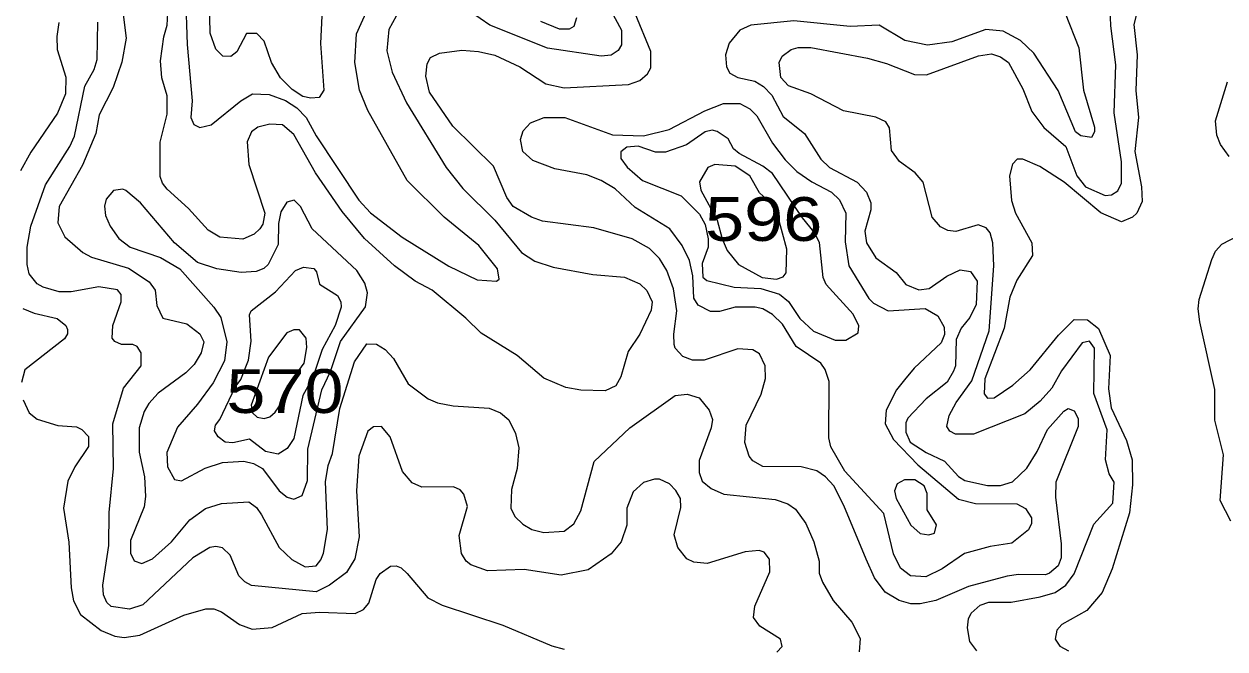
# Model space of a CAD drawing. Extents: x 577 to 602.9, y 7483.8 to 7511.6.
# Drawn here: x 580.747 to 582.941, y 7502.046 to 7503.188 of the extents above; entities that cross this region are included whole.
import ezdxf
from ezdxf.enums import TextEntityAlignment as Align

# ---------------------------------------------------------------- set-up
doc = ezdxf.new("R2010")
doc.units = 0
doc.header["$LTSCALE"] = 0.032
doc.layers.add('1', color=7, linetype='Continuous', lineweight=25)
doc.layers.add('2', color=7, linetype='Continuous', lineweight=13)
doc.layers.add('61', color=7, linetype='Continuous')

msp = doc.modelspace()

# ---------------------------------------------------------------- linework, layer by layer
at = {"layer": '1'}
for points in [[(581.427, 7503.2027), (581.4135, 7503.1781), (581.4103, 7503.1391), (581.4198, 7503.1002), (581.4461, 7503.0445), (581.5184, 7502.926), (581.5487, 7502.8879), (581.6075, 7502.8298), (581.656, 7502.771), (581.6807, 7502.7551), (581.7141, 7502.7439), (581.7864, 7502.7304), (581.8445, 7502.7256), (581.8723, 7502.7137), (581.885, 7502.701), (581.8946, 7502.6803), (581.893, 7502.6652), (581.8723, 7502.6215), (581.8508, 7502.5897), (581.8373, 7502.5435), (581.8286, 7502.5268), (581.8087, 7502.5181), (581.7642, 7502.5189), (581.7371, 7502.5237), (581.6966, 7502.5412), (581.6481, 7502.5825), (581.5821, 7502.6231), (581.5542, 7502.6509), (581.493, 7502.7018), (581.462, 7502.7185), (581.4238, 7502.7463), (581.369, 7502.7964), (581.3284, 7502.8457), (581.2799, 7502.9165), (581.2401, 7502.9865), (581.2195, 7503.0039), (581.1964, 7503.0055), (581.1741, 7503), (581.163, 7502.9912), (581.1551, 7502.9729), (581.1582, 7502.9316), (581.1869, 7502.8425), (581.1837, 7502.8226), (581.1781, 7502.8139), (581.1678, 7502.8044), (581.1471, 7502.7948), (581.105, 7502.7988), (581.0835, 7502.8115), (581.0477, 7502.8513), (581.0087, 7502.8863), (581, 7502.8974), (580.996, 7502.9093), (580.996, 7502.9721), (581.0087, 7503.0238), (581.0087, 7503.0572), (580.9992, 7503.0898), (580.9968, 7503.1208), (581.0024, 7503.1646), (581.0087, 7503.186), (581.0119, 7503.2417)], [(581.8007, 7503.2481), (581.8389, 7503.1773), (581.8389, 7503.1503), (581.8325, 7503.1399), (581.8198, 7503.1312), (581.8015, 7503.1296)], [(581.8015, 7503.1296), (581.7037, 7503.1439), (581.598, 7503.186), (581.5455, 7503.2226)], [(582.3741, 7503.0962), (582.3963, 7503.0954), (582.4909, 7503.1304), (582.5148, 7503.1336), (582.5315, 7503.128), (582.5458, 7503.1177), (582.5721, 7503.0699), (582.5888, 7503.0286), (582.6102, 7502.9992), (582.6508, 7502.9642), (582.6707, 7502.9109), (582.6866, 7502.891), (582.7223, 7502.8751), (582.7343, 7502.8759), (582.7454, 7502.8831), (582.7526, 7502.8974), (582.7526, 7502.9364), (582.739, 7503.0262), (582.7422, 7503.1137), (582.7327, 7503.1852), (582.7319, 7503.2163)], [(580.9276, 7503.2107), (580.934, 7503.1622), (580.926, 7503.1185), (580.9101, 7503.0723), (580.8847, 7503.0222), (580.8783, 7502.988), (580.8537, 7502.93), (580.8115, 7502.8545), (580.8091, 7502.825), (580.8219, 7502.7996), (580.8545, 7502.771), (580.8704, 7502.7622), (580.938, 7502.7423), (580.9761, 7502.7169), (580.9865, 7502.7018), (580.9897, 7502.6739), (581.0008, 7502.6509), (581.0445, 7502.6406), (581.0684, 7502.6223), (581.0755, 7502.6072), (581.0708, 7502.5873), (581.058, 7502.5658), (581.0429, 7502.5507), (580.9921, 7502.5134), (580.9752, 7502.4946), (580.9666, 7502.4799), (580.9578, 7502.4505), (580.9578, 7502.406)], [(582.4878, 7502.0426), (582.475, 7502.0601), (582.4711, 7502.0847), (582.4727, 7502.1014), (582.4774, 7502.1118), (582.4941, 7502.1261), (582.51, 7502.1316), (582.5506, 7502.1316), (582.6039, 7502.1412), (582.6309, 7502.1491), (582.6508, 7502.1627), (582.6659, 7502.1833), (582.7017, 7502.274), (582.7367, 7502.3129), (582.739, 7502.3511), (582.7295, 7502.3662), (582.7231, 7502.3917), (582.7263, 7502.4465), (582.7017, 7502.5133), (582.7033, 7502.596), (582.6937, 7502.6087), (582.6802, 7502.6056), (582.6428, 7502.5547), (582.6253, 7502.5229), (582.6039, 7502.499), (582.576, 7502.476), (582.4822, 7502.4386), (582.4488, 7502.4386), (582.4385, 7502.4441), (582.4329, 7502.4529), (582.4377, 7502.4728), (582.4504, 7502.4966), (582.479, 7502.5364), (582.5108, 7502.6278), (582.5188, 7502.7463), (582.5172, 7502.7885), (582.5124, 7502.8067), (582.5053, 7502.8155), (582.4902, 7502.8211), (582.4496, 7502.8091), (582.4353, 7502.8107), (582.4218, 7502.8179), (582.4067, 7502.8354), (582.39, 7502.899), (582.3756, 7502.9165), (582.347, 7502.9372), (582.3319, 7502.957), (582.3287, 7502.9984), (582.3216, 7503.0095), (582.3033, 7503.0183), (582.2444, 7503.0294), (582.1848, 7503.0604), (582.1442, 7503.0755), (582.1299, 7503.0906), (582.1268, 7503.1177), (582.1323, 7503.1296), (582.149, 7503.1415), (582.1617, 7503.1455), (582.1848, 7503.1455), (582.2882, 7503.1256), (582.3232, 7503.1161), (582.3741, 7503.0962)], [(580.9578, 7502.406), (580.9674, 7502.3607), (580.969, 7502.3249), (580.9666, 7502.3058), (580.9419, 7502.2446), (580.9419, 7502.2215), (580.9483, 7502.2072), (580.9626, 7502.2024), (580.9817, 7502.2112), (581.0167, 7502.2422), (581.0501, 7502.2819), (581.0787, 7502.3026), (581.1081, 7502.3121), (581.1582, 7502.3153), (581.1717, 7502.305), (581.1813, 7502.2915), (581.2131, 7502.2318), (581.2362, 7502.2096), (581.2608, 7502.196), (581.2807, 7502.1984), (581.2894, 7502.2088), (581.2942, 7502.2215), (581.3014, 7502.2644), (581.2982, 7502.3519), (581.303, 7502.3813), (581.3109, 7502.4036), (581.3244, 7502.4855), (581.3507, 7502.5706), (581.3737, 7502.604), (581.3912, 7502.6032), (581.4071, 7502.5936), (581.4222, 7502.5769), (581.4493, 7502.5308), (581.4858, 7502.503), (581.5025, 7502.4958), (581.5312, 7502.4903), (581.5972, 7502.4863), (581.6178, 7502.4775), (581.633, 7502.4648), (581.6449, 7502.4402), (581.6512, 7502.4139), (581.6481, 7502.3758), (581.6377, 7502.3376), (581.6369, 7502.3034), (581.6441, 7502.2883), (581.6584, 7502.274), (581.6751, 7502.2644), (581.6966, 7502.2589), (581.7339, 7502.2613), (581.7514, 7502.2748), (581.7642, 7502.2986), (581.7888, 7502.3885), (581.854, 7502.4505), (581.9367, 7502.5093), (581.959, 7502.5117), (581.9804, 7502.5054), (581.9987, 7502.4823), (582.0051, 7502.4656), (582.0027, 7502.4505), (581.9804, 7502.3909), (581.9804, 7502.3686), (581.986, 7502.3527), (582.0027, 7502.3392), (582.0258, 7502.3288), (582.1196, 7502.3193), (582.1427, 7502.3113), (582.157, 7502.3018), (582.1753, 7502.2756), (582.1904, 7502.2422), (582.1999, 7502.2064), (582.1999, 7502.1849), (582.2063, 7502.1682), (582.2254, 7502.1348), (582.2596, 7502.0951), (582.2747, 7502.0656), (582.2731, 7502.041)]]:
    msp.add_lwpolyline(points, dxfattribs=at)
at = {"layer": '2'}
for points in [[(581.0421, 7503.2417), (581.0453, 7503.1511), (581.0541, 7503.0477), (581.0517, 7503.0175), (581.0572, 7503.0047), (581.0684, 7502.9992), (581.0891, 7503.0039), (581.1431, 7503.0477), (581.1646, 7503.0604), (581.1948, 7503.0596), (581.225, 7503.0485), (581.2457, 7503.035), (581.2624, 7503.0175), (581.2807, 7502.9841), (581.3586, 7502.8664), (581.3801, 7502.8433), (581.4381, 7502.7988), (581.5232, 7502.7455), (581.5749, 7502.7209), (581.6107, 7502.7185), (581.6155, 7502.7217), (581.6123, 7502.7407), (581.5781, 7502.7837), (581.5145, 7502.8354), (581.4469, 7502.9022), (581.3753, 7503.0302), (581.3602, 7503.0676), (581.3515, 7503.1177), (581.3546, 7503.1701), (581.3745, 7503.2147)], [(581.2934, 7503.2417), (581.2886, 7503.1526), (581.295, 7503.0676), (581.2863, 7503.054), (581.2711, 7503.0525), (581.2568, 7503.0556), (581.237, 7503.0684), (581.2155, 7503.0898), (581.1996, 7503.1177), (581.1861, 7503.1566), (581.1725, 7503.1709), (581.1535, 7503.1709), (581.136, 7503.1375), (581.1248, 7503.1288), (581.1105, 7503.1296), (581.0978, 7503.1423), (581.0875, 7503.1717), (581.0859, 7503.229)], [(582.7923, 7503.2576), (582.7748, 7503.1876), (582.7812, 7503.132), (582.7788, 7503.0668), (582.7836, 7503.0175), (582.7764, 7502.9554), (582.7891, 7502.891), (582.7899, 7502.864), (582.7804, 7502.8425), (582.7724, 7502.8354), (582.7526, 7502.8266), (582.7144, 7502.8433), (582.6476, 7502.899), (582.6031, 7502.9276), (582.5721, 7502.9411), (582.5617, 7502.9411), (582.553, 7502.9324), (582.5474, 7502.9109), (582.5514, 7502.8656), (582.5585, 7502.8425), (582.5888, 7502.7885), (582.5895, 7502.7654), (582.5609, 7502.7201), (582.5482, 7502.6891), (582.5379, 7502.6326), (582.5029, 7502.5396), (582.5013, 7502.5125), (582.5076, 7502.5046), (582.5196, 7502.5054), (582.5538, 7502.5284), (582.5856, 7502.5563), (582.6373, 7502.6199), (582.6659, 7502.6485), (582.6905, 7502.6477), (582.7104, 7502.6318), (582.7319, 7502.5825), (582.7287, 7502.5213), (582.7335, 7502.4871), (582.7613, 7502.4274), (582.7716, 7502.3917), (582.7724, 7502.3463), (582.7669, 7502.2947), (582.7351, 7502.1929), (582.7168, 7502.1491), (582.6889, 7502.1165), (582.6436, 7502.0911), (582.6341, 7502.0807), (582.6309, 7502.064), (582.6396, 7502.0513), (582.6555, 7502.0426)], [(582.2858, 7502.2104), (582.2452, 7502.3082), (582.2269, 7502.344), (582.2118, 7502.3607), (582.1959, 7502.3718), (582.1673, 7502.3789), (582.0973, 7502.3797), (582.079, 7502.3901), (582.0719, 7502.3988), (582.0639, 7502.4235), (582.0663, 7502.4553), (582.0942, 7502.5117), (582.1021, 7502.5404), (582.1013, 7502.5634), (582.091, 7502.5857), (582.079, 7502.5928), (582.0512, 7502.5944), (581.99, 7502.5738), (581.9685, 7502.5738), (581.951, 7502.5809), (581.9367, 7502.596), (581.9351, 7502.6024), (581.9343, 7502.6215), (581.9399, 7502.6644), (581.9335, 7502.7042), (581.9216, 7502.7376), (581.9081, 7502.7598), (581.8898, 7502.7781), (581.858, 7502.7956), (581.788, 7502.8155), (581.6942, 7502.8282), (581.6743, 7502.8354), (581.6409, 7502.8545), (581.629, 7502.8712), (581.6051, 7502.9284), (581.5304, 7503.0016), (581.4882, 7503.0636), (581.4811, 7503.093), (581.4835, 7503.1153), (581.4898, 7503.1272), (581.5065, 7503.1352), (581.5471, 7503.1407), (581.5773, 7503.1383), (581.6075, 7503.1312), (581.6528, 7503.1097), (581.7005, 7503.0787), (581.7339, 7503.0715), (581.8516, 7503.0779), (581.8723, 7503.0851), (581.8866, 7503.097), (581.8922, 7503.1081), (581.8922, 7503.1383), (581.8636, 7503.2075)], [(581.691, 7503.1932), (581.7252, 7503.1797), (581.7435, 7503.1797), (581.7522, 7503.1845), (581.757, 7503.2004)], [(582.6492, 7503.2083), (582.6746, 7503.1447), (582.6826, 7503.0676), (582.7033, 7503), (582.7033, 7502.9912), (582.6977, 7502.9809), (582.6778, 7502.9841), (582.6683, 7502.9912), (582.6365, 7503.0668), (582.5919, 7503.1352), (582.5681, 7503.1582), (582.5363, 7503.1749), (582.5045, 7503.1781), (582.4424, 7503.1558), (582.3979, 7503.1495), (582.3566, 7503.1582), (582.3096, 7503.186), (582.2564, 7503.1837), (582.1538, 7503.194), (582.0751, 7503.186), (582.0552, 7503.1773), (582.0353, 7503.1534), (582.0289, 7503.132), (582.0305, 7503.1097), (582.0369, 7503.0986), (582.0512, 7503.0906), (582.0822, 7503.0835), (582.0981, 7503.0739), (582.1132, 7503.058), (582.1339, 7503.0191), (582.1729, 7502.988), (582.2031, 7502.9411), (582.219, 7502.926), (582.2691, 7502.899), (582.2866, 7502.8807), (582.2945, 7502.8616), (582.2945, 7502.8489), (582.2835, 7502.8097), (582.2864, 7502.7882), (582.3036, 7502.7612), (582.3407, 7502.7344), (582.3582, 7502.7121), (582.382, 7502.7026), (582.4011, 7502.705), (582.4329, 7502.7272), (582.4575, 7502.7392), (582.4766, 7502.736), (582.4886, 7502.7185), (582.487, 7502.6755)], [(580.8107, 7503.1908), (580.8068, 7503.1654), (580.8076, 7503.1415), (580.8235, 7503.0914), (580.8227, 7503.0604), (580.8084, 7503.0254), (580.7598, 7502.9539), (580.7408, 7502.9197)], [(580.8926, 7502.1452), (580.8911, 7502.1627), (580.9022, 7502.235), (580.903, 7502.2954), (580.9109, 7502.3758), (580.9093, 7502.4577), (580.9292, 7502.5229), (580.961, 7502.5634), (580.961, 7502.5873), (580.9539, 7502.5992), (580.9459, 7502.6024), (580.9252, 7502.6024), (580.9133, 7502.608), (580.9085, 7502.6143), (580.9093, 7502.6374), (580.9245, 7502.6803), (580.9245, 7502.6938), (580.9181, 7502.7026), (580.8839, 7502.7081), (580.833, 7502.6986), (580.8115, 7502.6986), (580.7821, 7502.7073), (580.771, 7502.7137), (580.7567, 7502.732), (580.7527, 7502.7487), (580.7527, 7502.7805), (580.7598, 7502.8187), (580.7861, 7502.8942), (580.8306, 7502.9642), (580.8394, 7502.9833), (580.8585, 7503.0747), (580.8751, 7503.1049), (580.8807, 7503.1232), (580.8823, 7503.1916)], [(582.949, 7502.9459), (582.9331, 7502.9682), (582.9267, 7502.9849), (582.9243, 7503.0111), (582.9458, 7503.0827)], [(582.9521, 7502.2795), (582.9323, 7502.3177), (582.9386, 7502.4012), (582.9227, 7502.464), (582.9227, 7502.5205), (582.8957, 7502.6437), (582.8925, 7502.6676), (582.8941, 7502.6851), (582.9172, 7502.7582), (582.9243, 7502.7733), (582.9355, 7502.7861), (582.9649, 7502.8012)], [(580.7447, 7502.6684), (580.7654, 7502.6596), (580.8076, 7502.6501), (580.8235, 7502.6374), (580.8266, 7502.6302), (580.8266, 7502.6223), (580.8211, 7502.6127), (580.7487, 7502.5563), (580.7424, 7502.5332)], [(582.487, 7502.6755), (582.475, 7502.6517), (582.4591, 7502.6326), (582.4504, 7502.6119), (582.4488, 7502.5634), (582.4456, 7502.5539), (582.4337, 7502.534), (582.3955, 7502.503), (582.3621, 7502.468), (582.3582, 7502.4593), (582.3582, 7502.4426), (582.3661, 7502.4243), (582.3955, 7502.4052), (582.4289, 7502.3893), (582.4544, 7502.3614), (582.4663, 7502.3543), (582.5076, 7502.3447), (582.5315, 7502.3447), (582.553, 7502.3519), (582.5792, 7502.3766), (582.5983, 7502.4068), (582.6174, 7502.4473), (582.6468, 7502.4807), (582.6548, 7502.4855), (582.6659, 7502.4815), (582.673, 7502.4672), (582.673, 7502.4529), (582.6325, 7502.3511), (582.6317, 7502.3233), (582.642, 7502.2382), (582.642, 7502.2127), (582.6365, 7502.1984), (582.6206, 7502.1849), (582.6134, 7502.1817), (582.5641, 7502.1825), (582.5434, 7502.1794), (582.4727, 7502.1603), (582.413, 7502.1348), (582.3844, 7502.1285), (582.3677, 7502.1285), (582.3462, 7502.1348), (582.3208, 7502.1499), (582.3009, 7502.1762), (582.2858, 7502.2104)], [(580.7455, 7502.5014), (580.7567, 7502.4775), (580.771, 7502.4664), (580.8091, 7502.4545), (580.8433, 7502.4521), (580.8529, 7502.4473), (580.8648, 7502.4346), (580.8648, 7502.4163), (580.8402, 7502.3789), (580.8274, 7502.3527), (580.8195, 7502.3034), (580.829, 7502.2414), (580.833, 7502.1579), (580.8378, 7502.134), (580.8505, 7502.1094), (580.8879, 7502.08), (580.9133, 7502.0696), (580.93, 7502.0672), (580.9586, 7502.0712), (581.039, 7502.1078), (581.0795, 7502.1197), (581.0938, 7502.1197), (581.1081, 7502.1141), (581.1407, 7502.0911), (581.1638, 7502.0823), (581.2004, 7502.0855), (581.2552, 7502.111), (581.2871, 7502.1134), (581.3523, 7502.111), (581.3674, 7502.1181), (581.3769, 7502.13), (581.3904, 7502.173)], [(582.1228, 7502.0402), (582.1323, 7502.0505), (582.1291, 7502.064), (582.0918, 7502.0879), (582.0798, 7502.1038), (582.0822, 7502.1245), (582.1101, 7502.1873), (582.1093, 7502.2104), (582.0997, 7502.2231), (582.0902, 7502.2263), (582.0647, 7502.2239), (581.9956, 7502.2024), (581.9709, 7502.2048), (581.9582, 7502.2112), (581.9415, 7502.2318), (581.9351, 7502.2549), (581.947, 7502.305), (581.9463, 7502.3209), (581.9383, 7502.336), (581.9264, 7502.3479), (581.9081, 7502.3567), (581.8993, 7502.3567), (581.8787, 7502.3503), (581.8604, 7502.3336), (581.8484, 7502.3034), (581.8484, 7502.2724), (581.8381, 7502.2422), (581.8198, 7502.2199), (581.7777, 7502.1905), (581.7284, 7502.1809), (581.6608, 7502.1913), (581.594, 7502.1889), (581.5638, 7502.2), (581.555, 7502.2064), (581.5463, 7502.2207), (581.5423, 7502.2533), (581.5574, 7502.3066), (581.551, 7502.3288), (581.5439, 7502.3368), (581.532, 7502.3424), (581.4739, 7502.3416), (581.4564, 7502.3495), (581.4389, 7502.3702), (581.4159, 7502.4338), (581.4, 7502.4529), (581.3857, 7502.4521), (581.3753, 7502.4441), (581.3586, 7502.3988), (581.3546, 7502.3352), (581.3594, 7502.2509), (581.3515, 7502.2112), (581.3364, 7502.1857), (581.3053, 7502.1627), (581.2807, 7502.1507), (581.163, 7502.1619), (581.1503, 7502.169), (581.1399, 7502.1801), (581.124, 7502.2175), (581.1097, 7502.231), (581.0978, 7502.2334), (581.0867, 7502.2318), (581.0557, 7502.2127), (580.9642, 7502.1269), (580.9396, 7502.1189), (580.9062, 7502.1237), (580.8982, 7502.1308), (580.8926, 7502.1452)], [(581.3904, 7502.173), (581.3976, 7502.1841), (581.4167, 7502.1976), (581.427, 7502.1984), (581.4365, 7502.1945), (581.4469, 7502.1841), (581.485, 7502.1396), (581.5113, 7502.1261), (581.6218, 7502.0895), (581.7117, 7502.0521), (581.7339, 7502.0458)]]:
    msp.add_lwpolyline(points, dxfattribs=at)
for points in [[(582.2906, 7502.6867), (582.2993, 7502.6779), (582.3263, 7502.6644), (582.3939, 7502.6684), (582.417, 7502.6549), (582.4281, 7502.6342), (582.4289, 7502.6207), (582.4226, 7502.6056), (582.3733, 7502.5594), (582.3558, 7502.538), (582.3415, 7502.5197), (582.3224, 7502.4823), (582.3208, 7502.4577), (582.3359, 7502.429), (582.3804, 7502.3829), (582.4544, 7502.3201), (582.4854, 7502.3121), (582.5609, 7502.3113), (582.5768, 7502.3026), (582.588, 7502.2859), (582.588, 7502.2756), (582.5824, 7502.2636), (582.5522, 7502.2398), (582.5124, 7502.2334), (582.4655, 7502.2207), (582.4249, 7502.1929), (582.3947, 7502.1778), (582.3669, 7502.1801), (582.3486, 7502.1937), (582.3359, 7502.2199), (582.3184, 7502.2939), (582.2468, 7502.371), (582.2214, 7502.4155), (582.2174, 7502.4322), (582.2182, 7502.5348), (582.211, 7502.5571), (582.2031, 7502.5682), (582.1578, 7502.5992), (582.1331, 7502.6398), (582.1148, 7502.6573), (582.0973, 7502.6676), (582.083, 7502.6708), (582.0464, 7502.6708), (582.0178, 7502.6628), (582.0011, 7502.6628), (581.9789, 7502.6747), (581.9709, 7502.6875), (581.9693, 7502.728), (581.9629, 7502.7559), (581.9494, 7502.7837), (581.9272, 7502.8139), (581.8636, 7502.8529), (581.827, 7502.8871), (581.8015, 7502.9022), (581.7753, 7502.9125), (581.7172, 7502.9236), (581.6767, 7502.9387), (581.6584, 7502.9554), (581.6544, 7502.9769), (581.6592, 7502.9928), (581.6727, 7503.0079), (581.6974, 7503.0175), (581.7355, 7503.0175), (581.8222, 7502.9857), (581.8787, 7502.9841), (581.9256, 7502.9952), (581.9908, 7503.0294), (582.025, 7503.0429), (582.0552, 7503.0429), (582.0735, 7503.0334), (582.0862, 7503.0206), (582.1148, 7502.9706), (582.1379, 7502.9403), (582.1594, 7502.9189), (582.1864, 7502.8998), (582.2222, 7502.8807), (582.2373, 7502.8672), (582.2484, 7502.8425), (582.2476, 7502.79), (582.254, 7502.7463)], [(582.1697, 7502.8338), (582.1148, 7502.9149), (582.0973, 7502.9284), (582.0536, 7502.9515), (582.0433, 7502.9602), (582.0337, 7502.9785), (582.0138, 7502.992), (582.0043, 7502.9944), (581.9916, 7502.9912), (581.9574, 7502.9674), (581.9192, 7502.9539), (581.9009, 7502.9539), (581.8691, 7502.965), (581.8484, 7502.9634), (581.8373, 7502.9546), (581.8373, 7502.9427), (581.8492, 7502.9268), (581.8771, 7502.9022), (581.9478, 7502.8743), (581.9812, 7502.8409), (581.9916, 7502.8219), (581.9971, 7502.7956), (581.9971, 7502.7805), (581.986, 7502.7503), (581.9876, 7502.7256), (581.9948, 7502.7193), (582.0449, 7502.7073), (582.0934, 7502.705), (582.1276, 7502.6946), (582.1442, 7502.6811), (582.1649, 7502.6501), (582.1896, 7502.627), (582.2293, 7502.6103), (582.2484, 7502.6103), (582.2715, 7502.6239), (582.2723, 7502.6366), (582.2619, 7502.658), (582.2126, 7502.7121), (582.2071, 7502.7248), (582.2003, 7502.7887), (582.1911, 7502.8079)], [(582.1253, 7502.8353), (582.1109, 7502.8616), (582.091, 7502.8799), (582.0735, 7502.9109), (582.0464, 7502.9284), (582.0091, 7502.9316), (581.9963, 7502.926), (581.9812, 7502.8998), (581.9836, 7502.8847), (582.0138, 7502.8298), (582.0226, 7502.7956), (582.0321, 7502.7741), (582.0528, 7502.7487), (582.0957, 7502.7248), (582.122, 7502.7217), (582.1339, 7502.7264), (582.1395, 7502.7336), (582.1408, 7502.7768)], [(581.0278, 7502.4513), (581.0079, 7502.4052), (581.0095, 7502.3789), (581.0223, 7502.3559), (581.035, 7502.3535), (581.0779, 7502.3766), (581.1097, 7502.3869), (581.1487, 7502.3893), (581.1662, 7502.3853), (581.1829, 7502.3758), (581.2131, 7502.3352), (581.2282, 7502.3233), (581.2401, 7502.3201), (581.2552, 7502.3265), (581.2648, 7502.3543), (581.2656, 7502.4115), (581.291, 7502.5197), (581.3069, 7502.5531), (581.3252, 7502.608), (581.3713, 7502.6716), (581.3745, 7502.697), (581.3697, 7502.7145), (581.3554, 7502.7376), (581.2735, 7502.8139), (581.2521, 7502.8545), (581.2409, 7502.8664), (581.2274, 7502.8624), (581.2163, 7502.8449), (581.2123, 7502.8234), (581.2115, 7502.7853), (581.1932, 7502.7487), (581.1853, 7502.7415), (581.171, 7502.736), (581.1439, 7502.7344), (581.0994, 7502.7407), (581.0644, 7502.7527), (581.0223, 7502.7885), (580.9602, 7502.8616), (580.9332, 7502.8839), (580.9276, 7502.8863), (580.9109, 7502.8839), (580.8974, 7502.868), (580.8942, 7502.8552), (580.8958, 7502.8386), (580.9046, 7502.8187), (580.9205, 7502.7964), (580.9411, 7502.7805), (580.9968, 7502.7614), (581.0318, 7502.7407), (581.0938, 7502.6708), (581.1065, 7502.6517), (581.1177, 7502.6072), (581.1137, 7502.573), (581.093, 7502.5324), (581.0644, 7502.4934)], [(581.1328, 7502.5245), (581.1431, 7502.5388), (581.1574, 7502.5738), (581.1622, 7502.6087), (581.159, 7502.6565), (581.1622, 7502.6644), (581.2067, 7502.6986), (581.2433, 7502.7376), (581.2576, 7502.7439), (581.2767, 7502.7415), (581.2815, 7502.7352), (581.2871, 7502.7129), (581.3197, 7502.6922), (581.326, 7502.6803), (581.3268, 7502.6708), (581.3157, 7502.6374), (581.2918, 7502.5936), (581.2751, 7502.542), (581.2568, 7502.5093), (581.2401, 7502.4306), (581.2282, 7502.4123), (581.2115, 7502.402), (581.1884, 7502.4068), (581.159, 7502.4298), (581.1288, 7502.4227), (581.1145, 7502.4243), (581.1018, 7502.4338), (581.0954, 7502.4449), (581.097, 7502.4553), (581.105, 7502.4656)], [(581.2059, 7502.4791), (581.2182, 7502.4966), (581.2282, 7502.526), (581.2592, 7502.5682), (581.264, 7502.5968), (581.2624, 7502.6143), (581.2505, 7502.6294), (581.2401, 7502.6294), (581.2274, 7502.6239), (581.194, 7502.5793), (581.1622, 7502.4919), (581.1646, 7502.4775), (581.1733, 7502.4696), (581.1861, 7502.4672), (581.1964, 7502.4703)], [(582.3677, 7502.2724), (582.3844, 7502.2573), (582.4003, 7502.2549), (582.4106, 7502.2581), (582.4146, 7502.2732), (582.3971, 7502.3002), (582.3971, 7502.3304), (582.3915, 7502.344), (582.3749, 7502.3551), (582.3558, 7502.3551), (582.3422, 7502.3479), (582.3375, 7502.3352), (582.3407, 7502.3209)]]:
    msp.add_lwpolyline(points, close=True, dxfattribs=at)

# ---------------------------------------------------------------- texts
at = {"layer": '61', "width": 1.2}
for s, p in [('596', (582.0986, 7502.7919)), ('570', (581.2239, 7502.4775))]:
    msp.add_text(s, height=0.08, dxfattribs=at).set_placement(p, align=Align.CENTER)

doc.saveas('drawing.dxf')
